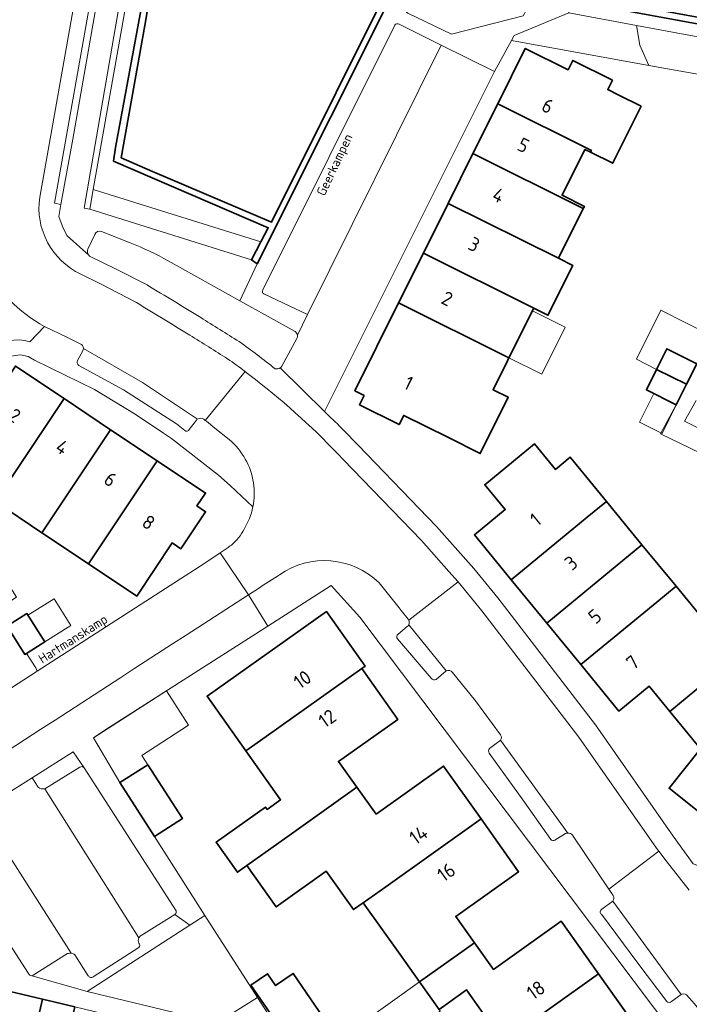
# Model space of a CAD drawing. Header units: metres. Extents: x 149984 to 156489, y 469398 to 478068.
# Tile 651 of 656: x 154388 to 154453, y 471687 to 471782. Entities that reach past the tile are written whole.
import ezdxf
from ezdxf.enums import TextEntityAlignment as Align

# ---------------------------------------------------------------- set-up
doc = ezdxf.new("R2010")
doc.units = ezdxf.units.M
doc.header["$LTSCALE"] = 0.75
for name, color, linetype, lineweight in [('B-WE-GK-KADEMUUR-GV', 252, 'Continuous', 35), ('B-WE-GR-BEPLANTING_CULTUUR_HEESTERS-GV', 252, 'Continuous', 18), ('B-WE-GR-STRUIK-GV', 252, 'Continuous', 13), ('B-WE-IE-TERREINAFSCHEIDING_KUNSTMATIG_MUUR-GV', 252, 'Continuous', 18), ('B-WE-OG-BEBOUWING-GV', 6, 'Continuous', 35), ('B-WE-OG-BEBOUWING-T18', 1, 'Continuous', 18), ('B-WE-OG-BEBOUWING_LUIFEL-GV', 6, 'Continuous', 18), ('B-WE-OG-BEBOUWING_OVERBOUWING-GV', 6, 'Continuous', 18), ('B-WE-OG-TERREIN_BEGROEID-GV', 252, 'Continuous', 18), ('B-WE-OG-TERREIN_ERF-GV', 252, 'Continuous', 18), ('B-WE-OG-TOPOGRAFIE-T18', 7, 'Continuous', 18), ('B-WE-OG-WATER-GV', 252, 'Continuous', 18), ('B-WE-VH-GESLOTENVERHARDING_KUNSTSTOF-GV', 252, 'Continuous', 18), ('B-WE-VH-OPENVERHARDING_BETONELEMENT-GV', 252, 'Continuous', 18), ('B-WE-VH-OPENVERHARDING_BETONSTRAATSTEEN-GV', 252, 'Continuous', 18), ('B-WE-VH-OPENVERHARDING_STRAATBAKSTEEN-GV', 252, 'Continuous', 18), ('B-WE-VH-OPENVERHARDING_TEGEL-GV', 252, 'Continuous', 18)]:
    doc.layers.add(name, color=color, linetype=linetype, lineweight=lineweight)
doc.styles.add('NLCS-ISO-M500-T18', font='NLCS-ISO.ttf', dxfattribs={"height": 0.9})
doc.styles.add('NLCS-ISO-M750-T18', font='NLCS-ISO.ttf', dxfattribs={"height": 1.35})

msp = doc.modelspace()

# ---------------------------------------------------------------- linework, layer by layer
at = {"layer": 'B-WE-GK-KADEMUUR-GV', "flags": 128}
msp.add_lwpolyline([(154411.391, 471758.083), (154425.569, 471786.396), (154441.685, 471783.445), (154465.791, 471779.032), (154465.943, 471779.631), (154425.237, 471787.11), (154412.747, 471762.09), (154401.3, 471766.977), (154398.269, 471768.313), (154400.555, 471781.066), (154401.821, 471788.665), (154396.95, 471789.522), (154396.946, 471789.384), (154396.855, 471788.825), (154401.066, 471788.181), (154400.652, 471785.124), (154397.708, 471769.294), (154397.536, 471767.972), (154412.455, 471761.566), (154411.736, 471760.201), (154410.818, 471758.459)], close=True, dxfattribs=at)
at = {"layer": 'B-WE-GR-BEPLANTING_CULTUUR_HEESTERS-GV', "flags": 128}
for points in [[(154426.933, 471784.657), (154426.806, 471784.612), (154426.7, 471784.529), (154425.723, 471782.796), (154425.694, 471782.639), (154425.721, 471782.481), (154425.798, 471782.341), (154425.919, 471782.235), (154430.12, 471780.213), (154437.041, 471781.999), (154437.163, 471782.194), (154437.351, 471782.586), (154437.257, 471782.674), (154432.367, 471783.583), (154429.892, 471784.081), (154427, 471784.663)], [(154441.432, 471782.269), (154436.174, 471780.084), (154435.906, 471779.593), (154449.154, 471777.21), (154448.28, 471779.157), (154447.974, 471781.059)]]:
    msp.add_lwpolyline(points, close=True, dxfattribs=at)
at = {"layer": 'B-WE-GR-BEPLANTING_CULTUUR_HEESTERS-GV'}
for points in [[(154396.362, 471761.208, 0.381968), (154395.714, 471760.912)], [(154395.047, 471759.481, 0.092973), (154395.009, 471759.265)], [(154402.811, 471758.357, 0.034632), (154399.145, 471760.092)], [(154395.009, 471759.265, 0.160904), (154395.134, 471758.911)], [(154395.134, 471758.911, 0.087661), (154395.284, 471758.776)], [(154400.781, 471756.044, -0.002245), (154405.935, 471752.895)], [(154405.935, 471752.895, -0.00216), (154409.64, 471750.583)], [(154415.259, 471751.207, 0.187922), (154415.05, 471751.552)], [(154415.221, 471750.88, 0.14729), (154415.259, 471751.207)], [(154409.64, 471750.583, -0.013977), (154413.116, 471747.968)], [(154413.116, 471747.968, 0.23553), (154413.608, 471748.064)], [(154413.608, 471748.064, 0.090067), (154413.745, 471748.215)]]:
    msp.add_lwpolyline(points, format="xyb", dxfattribs=at)
at = {"layer": 'B-WE-GR-BEPLANTING_CULTUUR_HEESTERS-GV', "flags": 128}
for points in [[(154399.145, 471760.092), (154396.362, 471761.208)], [(154395.714, 471760.912), (154395.047, 471759.481)], [(154395.284, 471758.776), (154397.789, 471757.563), (154400.781, 471756.044)], [(154415.05, 471751.552), (154409.702, 471754.526), (154402.811, 471758.357)], [(154413.745, 471748.215), (154415.221, 471750.88)]]:
    msp.add_lwpolyline(points, dxfattribs=at)
at = {"layer": 'B-WE-GR-STRUIK-GV', "flags": 128}
for points in [[(154394.678, 471709.51), (154393.646, 471711.039), (154389.684, 471708.55)], [(154390.889, 471707.493), (154394.286, 471709.575)], [(154389.684, 471708.55), (154390.252, 471707.645)], [(154389.534, 471689.486), (154394.971, 471687.952), (154404.882, 471694.335), (154403.454, 471695.388), (154400.182, 471693.347)], [(154399.959, 471692.191), (154395.551, 471689.353)], [(154393.091, 471691.6), (154389.776, 471689.512)], [(154395.093, 471689.474), (154393.794, 471691.495)]]:
    msp.add_lwpolyline(points, dxfattribs=at)
at = {"layer": 'B-WE-GR-STRUIK-GV'}
for points in [[(154394.286, 471709.575, -0.400497), (154394.678, 471709.51)], [(154390.252, 471707.645, 0.226286), (154390.889, 471707.493)], [(154399.982, 471693.136, 0.250013), (154399.977, 471692.596)], [(154400.182, 471693.347, 0.124064), (154399.982, 471693.136)], [(154400.057, 471692.398, -0.212876), (154399.959, 471692.191)], [(154399.977, 471692.596, -0.210424), (154400.057, 471692.398)], [(154393.456, 471691.638, 0.126087), (154393.091, 471691.6)], [(154393.794, 471691.495, 0.127015), (154393.456, 471691.638)], [(154389.776, 471689.512, -0.189672), (154389.534, 471689.486)], [(154395.551, 471689.353, -0.443431), (154395.093, 471689.474)]]:
    msp.add_lwpolyline(points, format="xyb", dxfattribs=at)
at = {"layer": 'B-WE-IE-TERREINAFSCHEIDING_KUNSTMATIG_MUUR-GV', "flags": 128}
for points in [[(154396.389, 471791.844), (154396.363, 471789.507), (154391.842, 471763.929), (154392.455, 471763.815), (154393.588, 471770.11), (154396.644, 471787.535), (154396.855, 471788.825), (154396.946, 471789.384), (154396.95, 471789.522), (154397.018, 471791.788), (154396.79, 471791.853), (154396.776, 471791.775)], [(154395.565, 471765.244), (154399.389, 471786.844), (154398.744, 471786.913), (154394.7, 471763.452), (154395.229, 471763.344)]]:
    msp.add_lwpolyline(points, close=True, dxfattribs=at)
at = {"layer": 'B-WE-OG-BEBOUWING-GV', "flags": 128}
for points in [[(154441.368, 471776.789), (154437.242, 471778.846), (154434.584, 471773.508), (154443.615, 471769.012), (154443.53, 471768.841), (154445.675, 471767.772), (154445.76, 471767.944), (154448.418, 471773.276), (154446.273, 471774.345), (154445.199, 471774.88), (154445.645, 471775.775), (154441.814, 471777.684)], [(154432.196, 471768.71), (154442.839, 471763.411), (154442.941, 471763.616), (154440.798, 471764.685), (154442.995, 471769.108), (154443.53, 471768.841), (154443.615, 471769.012), (154434.584, 471773.508)], [(154442.839, 471763.411), (154432.196, 471768.71), (154429.807, 471763.912), (154440.447, 471758.614)], [(154440.447, 471758.614), (154429.807, 471763.912), (154427.417, 471759.112), (154438.064, 471753.811), (154439.423, 471753.134), (154441.816, 471757.932)], [(154427.417, 471759.112), (154425.028, 471754.314), (154435.669, 471749.015), (154438.064, 471753.811)], [(154420.806, 471745.835), (154421.692, 471745.392), (154421.245, 471744.498), (154425.074, 471742.585), (154425.521, 471743.48), (154429.824, 471741.331), (154432.895, 471739.802), (154435.594, 471745.222), (154434.141, 471745.946), (154435.526, 471748.728), (154435.669, 471749.015), (154425.028, 471754.314)], [(154449.91, 471747.913), (154452.801, 471746.472), (154453.79, 471748.456), (154450.9, 471749.897)], [(154381.432, 471738.293), (154386.117, 471735.168), (154392.752, 471745.094), (154388.057, 471748.226), (154385.682, 471744.665), (154383.577, 471746.069), (154378.343, 471742.325), (154380.17, 471739.73), (154381.709, 471738.709)], [(154452.801, 471746.472), (154449.91, 471747.913), (154448.921, 471745.928), (154451.811, 471744.487)], [(154386.117, 471735.168), (154390.609, 471732.172), (154397.245, 471742.098), (154392.752, 471745.094)], [(154390.609, 471732.172), (154395.103, 471729.175), (154401.737, 471739.102), (154397.245, 471742.098)], [(154435.883, 471727.631), (154443.22, 471733.66), (154445.07, 471735.18), (154441.562, 471739.45), (154440.153, 471738.271), (154438.128, 471740.733), (154433.338, 471736.797), (154435.306, 471734.402), (154432.332, 471731.957)], [(154395.103, 471729.175), (154399.776, 471726.058), (154403.194, 471731.182), (154404.026, 471730.628), (154406.401, 471734.188), (154405.569, 471734.743), (154406.401, 471735.991), (154401.737, 471739.102)], [(154435.883, 471727.631), (154439.308, 471723.458), (154446.649, 471729.488), (154448.498, 471731.007), (154445.07, 471735.18), (154443.22, 471733.66)], [(154439.308, 471723.458), (154442.596, 471719.453), (154449.941, 471725.482), (154451.783, 471727.007), (154448.498, 471731.007), (154446.649, 471729.488)], [(154456.925, 471719.676), (154457.96, 471720.529), (154455.941, 471722.979), (154455.438, 471722.57), (154451.783, 471727.007), (154449.941, 471725.482), (154442.596, 471719.453), (154446.267, 471714.98), (154449.179, 471717.374), (154451.173, 471714.948)], [(154387.26, 471723.17), (154388.983, 471720.438), (154389.128, 471720.53), (154390.886, 471721.638), (154389.163, 471724.37), (154387.381, 471723.246)], [(154412.247, 471712.535), (154421.463, 471719.074), (154421.789, 471719.306), (154418.056, 471724.566), (154406.557, 471716.406), (154410.29, 471711.146)], [(154451.173, 471714.948), (154454.132, 471711.348), (154451.104, 471707.534), (154455.913, 471703.716), (154456.877, 471704.93), (154457.66, 471704.309), (154460.321, 471707.661), (154459.538, 471708.282), (154463.672, 471713.491), (154458.871, 471717.302), (154456.925, 471719.676)], [(154421, 471707.634), (154419.225, 471710.13), (154424.935, 471714.181), (154421.463, 471719.074), (154412.247, 471712.535), (154410.29, 471711.146), (154413.637, 471706.43), (154412.332, 471705.502), (154412.175, 471705.723), (154407.418, 471702.341), (154409.479, 471699.442), (154410.385, 471700.086), (154414.236, 471702.824)], [(154398.139, 471708.085), (154401.479, 471702.884), (154404.166, 471704.61), (154400.826, 471709.811)], [(154422.849, 471705.034), (154421, 471707.634), (154414.236, 471702.824), (154410.385, 471700.086), (154413.215, 471696.105), (154418.047, 471699.54), (154420.685, 471695.84), (154421.619, 471696.504), (154423.777, 471698.038), (154432.985, 471704.585), (154429.369, 471709.67)], [(154432.985, 471704.585), (154423.777, 471698.038), (154421.619, 471696.504), (154425.169, 471691.509), (154427.047, 471688.868), (154432.352, 471692.637), (154430.538, 471695.188), (154436.601, 471699.5)], [(154427.047, 471688.868), (154428.926, 471686.226), (154431.559, 471688.099), (154435.11, 471683.105), (154444.308, 471689.646), (154440.693, 471694.729), (154434.166, 471690.087), (154432.352, 471692.637)], [(154410.778, 471688.574), (154414.915, 471682.551), (154418.202, 471684.809), (154414.852, 471689.686), (154413.157, 471688.522), (154412.37, 471689.668)], [(154438.811, 471673.954), (154443.712, 471677.439), (154441.765, 471680.177), (154447.926, 471684.558), (154444.308, 471689.646), (154435.11, 471683.105), (154438.661, 471678.111), (154436.419, 471676.517), (154438.433, 471673.685)], [(154387.57, 471687.944), (154387.048, 471685.742), (154390.153, 471685.006), (154390.675, 471687.208)], [(154390.675, 471687.208), (154390.153, 471685.006), (154393.258, 471684.269), (154393.78, 471686.471)]]:
    msp.add_lwpolyline(points, close=True, dxfattribs=at)
at = {"layer": 'B-WE-OG-BEBOUWING_LUIFEL-GV', "flags": 128}
for points in [[(154450.9, 471749.897), (154453.79, 471748.456), (154455.152, 471751.19), (154450.309, 471753.604), (154447.958, 471748.886), (154449.91, 471747.913)], [(154435.669, 471749.015), (154438.833, 471747.435), (154441.104, 471751.982), (154437.94, 471753.562)], [(154451.811, 471744.487), (154449.629, 471745.575), (154448.253, 471742.816), (154450.435, 471741.728)], [(154390.886, 471721.638), (154393.414, 471723.232), (154391.791, 471725.806), (154389.263, 471724.212)], [(154427.047, 471688.868), (154421.59, 471684.987), (154423.585, 471682.182), (154429.042, 471686.063)]]:
    msp.add_lwpolyline(points, close=True, dxfattribs=at)
at = {"layer": 'B-WE-OG-BEBOUWING_OVERBOUWING-GV', "flags": 128}
msp.add_lwpolyline([(154395.591, 471712.407), (154398.139, 471708.085), (154400.826, 471709.811), (154400.248, 471710.709), (154404.763, 471713.615), (154402.627, 471716.935)], close=True, dxfattribs=at)
at = {"layer": 'B-WE-OG-TERREIN_BEGROEID-GV', "flags": 128}
msp.add_lwpolyline([(154491.373, 471769.616), (154491.237, 471769.895), (154490.349, 471772.287), (154488.576, 471773.55), (154488.513, 471773.562), (154447.974, 471781.059), (154448.28, 471779.157), (154449.154, 471777.21), (154458.231, 471775.577), (154461.276, 471775.03)], close=True, dxfattribs=at)
at = {"layer": 'B-WE-OG-TERREIN_ERF-GV', "flags": 128}
for points in [[(154458.231, 471775.577), (154449.154, 471777.21), (154435.906, 471779.593), (154434.284, 471776.624), (154417.882, 471743.835)], [(154456.021, 471738.937), (154450.274, 471741.685), (154451.811, 471744.487), (154448.921, 471745.928), (154449.91, 471747.913), (154450.9, 471749.897), (154453.79, 471748.456)], [(154410.974, 471734.662), (154408.769, 471736.717), (154407.643, 471737.717), (154403.106, 471741.262), (154402.345, 471741.763), (154399.607, 471743.588), (154395.685, 471745.957), (154389.898, 471748.792), (154389.296, 471749.142), (154388.558, 471749.297), (154388.034, 471749.258)], [(154388.057, 471748.226), (154392.752, 471745.094), (154397.245, 471742.098), (154401.737, 471739.102), (154406.401, 471735.991), (154405.569, 471734.743), (154406.401, 471734.188), (154404.026, 471730.628), (154403.194, 471731.182), (154399.776, 471726.058), (154395.103, 471729.175)], [(154453.717, 471744.896), (154452.609, 471742.909), (154461.138, 471738.664)], [(154395.103, 471729.175), (154390.609, 471732.172), (154386.117, 471735.168), (154381.432, 471738.293), (154381.709, 471738.709), (154380.17, 471739.73), (154378.343, 471742.325), (154377.367, 471741.663), (154374.303, 471742.244), (154374.269, 471742.104), (154374.027, 471740.839), (154372.958, 471735.239)], [(154421.111, 471740.607), (154428.682, 471732.754), (154432.281, 471728.725), (154434.609, 471725.885), (154444.021, 471713.644), (154451.511, 471702.933), (154453.433, 471700.245), (154454.438, 471699.915), (154455.292, 471699.805), (154456.614, 471699.942), (154457.825, 471700.273), (154458.707, 471700.686), (154460.015, 471701.893)], [(154455.913, 471703.716), (154451.104, 471707.534), (154454.132, 471711.348), (154451.173, 471714.948), (154449.179, 471717.374), (154446.267, 471714.98), (154442.596, 471719.453), (154439.308, 471723.458), (154435.883, 471727.631), (154432.332, 471731.957), (154435.306, 471734.402), (154433.338, 471736.797), (154438.128, 471740.733), (154440.153, 471738.271), (154441.562, 471739.45), (154445.07, 471735.18), (154448.498, 471731.007), (154451.783, 471727.007), (154455.438, 471722.57)], [(154373.652, 471731.687), (154375.351, 471729.137), (154379.865, 471732.04), (154380.344, 471731.3), (154382.151, 471732.469), (154383.925, 471729.729), (154382.109, 471728.554), (154383.263, 471726.761), (154384.575, 471727.605), (154384.628, 471727.523), (154386.422, 471728.667), (154388.16, 471725.941), (154386.377, 471724.804), (154387.381, 471723.246), (154389.163, 471724.37), (154390.886, 471721.638), (154389.128, 471720.53), (154390.018, 471719.147), (154390.161, 471718.821), (154406.32, 471729.24), (154407.808, 471730.229), (154408.488, 471730.681)], [(154451.768, 471683.585), (154421.271, 471724.042), (154418.516, 471727.065), (154412.413, 471723.174), (154396.786, 471713.211), (154395.591, 471712.407), (154398.139, 471708.085), (154400.826, 471709.811), (154404.166, 471704.61), (154401.479, 471702.884), (154406.326, 471695.265), (154411.399, 471687.381), (154416.298, 471679.811)], [(154435.11, 471683.105), (154431.559, 471688.099), (154428.926, 471686.226), (154427.047, 471688.868), (154425.169, 471691.509), (154421.619, 471696.504), (154420.685, 471695.84), (154418.047, 471699.54), (154413.215, 471696.105), (154410.385, 471700.086), (154409.479, 471699.442), (154407.418, 471702.341), (154412.175, 471705.723), (154412.332, 471705.502), (154413.637, 471706.43), (154410.29, 471711.146), (154406.557, 471716.406), (154418.056, 471724.566), (154421.789, 471719.306), (154421.463, 471719.074), (154424.935, 471714.181), (154419.225, 471710.13), (154421, 471707.634), (154422.849, 471705.034), (154429.369, 471709.67), (154432.985, 471704.585), (154436.601, 471699.5), (154430.538, 471695.188), (154432.352, 471692.637), (154434.166, 471690.087), (154440.693, 471694.729), (154444.308, 471689.646), (154447.926, 471684.558)]]:
    msp.add_lwpolyline(points, dxfattribs=at)
for points in [[(154437.242, 471778.846), (154441.368, 471776.789), (154441.814, 471777.684), (154445.645, 471775.775), (154445.199, 471774.88), (154446.273, 471774.345), (154448.418, 471773.276), (154445.76, 471767.944), (154445.675, 471767.772), (154443.53, 471768.841), (154442.995, 471769.108), (154440.798, 471764.685), (154442.941, 471763.616), (154442.839, 471763.411), (154440.447, 471758.614), (154441.816, 471757.932), (154439.423, 471753.134), (154438.064, 471753.811), (154435.669, 471749.015), (154435.526, 471748.728), (154434.141, 471745.946), (154435.594, 471745.222), (154432.895, 471739.802), (154429.824, 471741.331), (154425.521, 471743.48), (154425.074, 471742.585), (154421.245, 471744.498), (154421.692, 471745.392), (154420.806, 471745.835), (154425.028, 471754.314), (154427.417, 471759.112), (154429.807, 471763.912), (154432.196, 471768.71), (154434.584, 471773.508)], [(154410.778, 471688.574), (154412.37, 471689.668), (154413.157, 471688.522), (154414.852, 471689.686), (154418.202, 471684.809), (154414.915, 471682.551)]]:
    msp.add_lwpolyline(points, close=True, dxfattribs=at)
at = {"layer": 'B-WE-OG-TERREIN_ERF-GV'}
for points in [[(154417.882, 471743.835, -0.014713), (154421.111, 471740.607)], [(154410.112, 471732.515, 0.089413), (154410.974, 471734.662)], [(154408.889, 471730.978, 0.105032), (154410.112, 471732.515)], [(154408.488, 471730.681, 0.026063), (154408.889, 471730.978)]]:
    msp.add_lwpolyline(points, format="xyb", dxfattribs=at)
at = {"layer": 'B-WE-OG-WATER-GV', "flags": 128}
msp.add_lwpolyline([(154388.473, 471793.263), (154390.205, 471792.953), (154394.674, 471792.152), (154396.389, 471791.844), (154396.776, 471791.775), (154396.79, 471791.853), (154397.018, 471791.788), (154396.95, 471789.522), (154401.821, 471788.665), (154400.555, 471781.066), (154398.269, 471768.313), (154401.3, 471766.977), (154412.747, 471762.09), (154425.237, 471787.11), (154465.943, 471779.631), (154492.742, 471774.707), (154492.871, 471774.681), (154503.985, 471772.405), (154576.231, 471757.609), (154597.572, 471753.281), (154619.128, 471748.881)], dxfattribs=at)
at = {"layer": 'B-WE-VH-GESLOTENVERHARDING_KUNSTSTOF-GV', "flags": 128}
msp.add_lwpolyline([(154411.399, 471687.381), (154406.326, 471695.265), (154404.882, 471694.335), (154394.971, 471687.952), (154407.534, 471684.938)], close=True, dxfattribs=at)
at = {"layer": 'B-WE-VH-OPENVERHARDING_BETONELEMENT-GV', "flags": 128}
msp.add_lwpolyline([(154395.229, 471763.344), (154410.818, 471758.459), (154411.736, 471760.201), (154395.565, 471765.244)], close=True, dxfattribs=at)
at = {"layer": 'B-WE-VH-OPENVERHARDING_BETONSTRAATSTEEN-GV', "flags": 128}
for points in [[(154394.286, 471709.575), (154390.889, 471707.493), (154399.982, 471693.136)], [(154403.553, 471695.73), (154394.678, 471709.51)], [(154390.252, 471707.645), (154389.684, 471708.55), (154384.764, 471705.458), (154385.389, 471704.496)], [(154399.982, 471693.136), (154390.889, 471707.493)], [(154385.21, 471703.855), (154381.628, 471701.586), (154389.321, 471689.675)], [(154385.423, 471704.141), (154393.456, 471691.638)], [(154393.456, 471691.638), (154385.423, 471704.141)], [(154400.182, 471693.347), (154403.454, 471695.388)], [(154395.551, 471689.353), (154399.959, 471692.191)], [(154389.776, 471689.512), (154393.091, 471691.6)], [(154393.794, 471691.495), (154395.093, 471689.474)]]:
    msp.add_lwpolyline(points, dxfattribs=at)
at = {"layer": 'B-WE-VH-OPENVERHARDING_BETONSTRAATSTEEN-GV'}
for points in [[(154394.678, 471709.51, 0.400497), (154394.286, 471709.575)], [(154390.889, 471707.493, -0.226286), (154390.252, 471707.645)], [(154403.454, 471695.388, 0.377708), (154403.553, 471695.73)], [(154399.977, 471692.596, -0.250013), (154399.982, 471693.136)], [(154399.982, 471693.136, -0.124064), (154400.182, 471693.347)], [(154399.959, 471692.191, 0.212876), (154400.057, 471692.398)], [(154400.057, 471692.398, 0.210424), (154399.977, 471692.596)], [(154393.091, 471691.6, -0.126087), (154393.456, 471691.638)], [(154393.456, 471691.638, -0.127015), (154393.794, 471691.495)], [(154389.321, 471689.675, 0.228931), (154389.534, 471689.486)], [(154389.534, 471689.486, 0.189672), (154389.776, 471689.512)], [(154395.093, 471689.474, 0.443431), (154395.551, 471689.353)]]:
    msp.add_lwpolyline(points, format="xyb", dxfattribs=at)
at = {"layer": 'B-WE-VH-OPENVERHARDING_STRAATBAKSTEEN-GV', "flags": 128}
for points in [[(154410.818, 471758.459), (154395.229, 471763.344), (154394.7, 471763.452), (154398.744, 471786.913), (154399.389, 471786.844), (154395.565, 471765.244), (154411.736, 471760.201), (154412.455, 471761.566), (154397.536, 471767.972), (154397.708, 471769.294), (154400.652, 471785.124), (154401.066, 471788.181), (154396.855, 471788.825), (154396.644, 471787.535), (154393.588, 471770.11), (154392.455, 471763.815), (154392.255, 471762.635), (154392.68, 471761.524), (154393.058, 471760.786), (154395.134, 471758.911)], [(154434.284, 471776.624), (154435.906, 471779.593), (154436.174, 471780.084), (154441.432, 471782.269), (154441.685, 471783.445), (154425.569, 471786.396), (154411.391, 471758.083), (154409.702, 471754.526), (154415.05, 471751.552)], [(154390.406, 471764.509), (154393.997, 471784.64)], [(154412.088, 471755.148), (154416.224, 471753.187), (154429.141, 471779.162), (154425.079, 471781.167)], [(154425.079, 471781.167), (154429.141, 471779.162), (154434.284, 471776.624)], [(154424.647, 471781.081), (154411.919, 471755.581)], [(154411.919, 471755.581), (154424.647, 471781.081)], [(154413.608, 471748.064), (154417.882, 471743.835), (154434.284, 471776.624), (154429.141, 471779.162), (154416.224, 471753.187), (154415.259, 471751.207)], [(154396.362, 471761.208), (154399.145, 471760.092)], [(154395.047, 471759.481), (154395.714, 471760.912)], [(154402.811, 471758.357), (154409.702, 471754.526), (154411.391, 471758.083), (154410.818, 471758.459)], [(154399.753, 471754.343), (154396.192, 471756.182), (154394.366, 471757.088)], [(154415.259, 471751.207), (154416.224, 471753.187), (154412.088, 471755.148)], [(154390.881, 471752.035), (154393.015, 471751.003), (154394.319, 471750.373)], [(154415.221, 471750.88), (154413.745, 471748.215)], [(154394.623, 471749.935), (154400.33, 471746.647), (154405.637, 471743.116)], [(154405.637, 471743.116), (154400.33, 471746.647), (154394.623, 471749.935)], [(154394.566, 471749.709), (154394.044, 471748.764)], [(154394.185, 471748.295), (154398.481, 471745.94), (154403.607, 471742.653), (154404.389, 471742.025)], [(154406.232, 471743.105), (154406.368, 471742.996), (154410.208, 471747.708)], [(154410.208, 471747.708), (154406.368, 471742.996), (154406.485, 471742.903), (154407.305, 471742.249), (154408.691, 471741.143)], [(154404.816, 471742.126), (154405.521, 471743.007)], [(154425.995, 471723.739), (154430.761, 471727.445), (154429.881, 471728.429), (154427.224, 471731.403), (154419.673, 471739.235)], [(154372.664, 471701.743), (154374.898, 471703.166), (154376.322, 471704.072), (154380.822, 471706.937), (154390.529, 471713.232), (154391.882, 471714.109), (154398.228, 471718.224), (154399.584, 471719.1), (154403.213, 471721.446), (154404.52, 471722.291), (154410.529, 471726.176), (154407.808, 471730.229), (154406.32, 471729.24), (154390.161, 471718.821), (154390.05, 471718.749), (154388.326, 471717.637), (154384.426, 471715.123), (154379.278, 471711.804), (154378.314, 471711.183), (154374.803, 471708.933), (154373.333, 471707.991), (154372.027, 471707.154), (154369.228, 471705.36)], [(154408.488, 471730.681), (154407.808, 471730.229), (154410.529, 471726.176)], [(154410.529, 471726.176), (154411.5, 471726.803), (154411.969, 471727.106), (154413.334, 471727.989), (154413.523, 471728.111)], [(154423.153, 471727.334), (154425.067, 471724.917), (154425.254, 471724.683), (154425.936, 471723.827)], [(154441.791, 471703.023), (154445.291, 471697.821), (154450.129, 471701.474), (154449.912, 471701.752), (154442.418, 471712.468), (154433.053, 471724.649), (154430.761, 471727.445), (154425.995, 471723.739)], [(154428.635, 471718.035), (154429.596, 471718.856), (154426.002, 471723.301)], [(154426.002, 471723.301), (154429.596, 471718.856)], [(154425.845, 471723.114), (154424.99, 471722.388)], [(154424.903, 471721.952), (154428.15, 471718.134)], [(154430.206, 471718.707), (154432.447, 471715.96), (154434.845, 471712.676)], [(154434.688, 471712.059), (154433.805, 471711.385)], [(154434.851, 471712.186), (154441.343, 471703.223)], [(154441.343, 471703.223), (154434.851, 471712.186)], [(154433.754, 471710.917), (154437.01, 471706.435), (154439.708, 471702.61)], [(154440.092, 471702.544), (154441.107, 471703.179)], [(154453.064, 471697.71), (154450.845, 471700.556), (154450.129, 471701.474), (154445.291, 471697.821), (154445.712, 471697.195)], [(154451.339, 471686.986), (154452.262, 471687.647), (154445.681, 471696.654), (154444.626, 471695.87)], [(154445.681, 471696.654), (154452.262, 471687.647)], [(154444.578, 471695.389), (154448.086, 471690.672), (154450.894, 471687.003)], [(154452.784, 471687.636), (154453.551, 471686.757), (154455.36, 471684.505), (154456.47, 471683.123), (154457.539, 471681.793), (154461.753, 471676.545), (154463.28, 471674.636), (154463.439, 471674.435), (154464.149, 471673.538), (154468.837, 471677.271), (154468.126, 471678.147), (154467.672, 471678.706), (154462.181, 471685.857), (154461.98, 471686.186), (154461.81, 471686.644), (154461.698, 471687.111)]]:
    msp.add_lwpolyline(points, dxfattribs=at)
msp.add_lwpolyline([(154429.892, 471784.081), (154432.367, 471783.583), (154437.257, 471782.674), (154437.351, 471782.586), (154437.163, 471782.194), (154437.041, 471781.999), (154430.12, 471780.213), (154425.919, 471782.235), (154425.798, 471782.341), (154425.721, 471782.481), (154425.694, 471782.639), (154425.723, 471782.796), (154426.7, 471784.529), (154426.806, 471784.612), (154426.933, 471784.657), (154427, 471784.663)], close=True, dxfattribs=at)
at = {"layer": 'B-WE-VH-OPENVERHARDING_STRAATBAKSTEEN-GV'}
for points in [[(154425.079, 471781.167, 0.458593), (154424.647, 471781.081)], [(154424.647, 471781.081, -0.458593), (154425.079, 471781.167)], [(154394.366, 471757.088, -0.328529), (154390.406, 471764.509)], [(154395.714, 471760.912, -0.381968), (154396.362, 471761.208)], [(154395.009, 471759.265, -0.092973), (154395.047, 471759.481)], [(154399.145, 471760.092, -0.034632), (154402.811, 471758.357)], [(154395.134, 471758.911, -0.160904), (154395.009, 471759.265)], [(154384.989, 471757.991, 0.145341), (154390.881, 471752.035)], [(154411.919, 471755.581, 0.427874), (154412.088, 471755.148)], [(154412.088, 471755.148, -0.427874), (154411.919, 471755.581)], [(154404.891, 471751.204, 0.002535), (154399.753, 471754.343)], [(154408.534, 471748.931, 0.002395), (154404.891, 471751.204)], [(154415.05, 471751.552, -0.187922), (154415.259, 471751.207)], [(154415.259, 471751.207, -0.14729), (154415.221, 471750.88)], [(154394.319, 471750.373, -0.310082), (154394.623, 471749.935)], [(154394.623, 471749.935, -0.120721), (154394.566, 471749.709)], [(154410.208, 471747.708, 0.006561), (154408.534, 471748.931)], [(154394.044, 471748.764, 0.351457), (154394.185, 471748.295)], [(154413.745, 471748.215, -0.090067), (154413.608, 471748.064)], [(154411.212, 471746.938, 0.004432), (154410.208, 471747.708)], [(154419.673, 471739.235, 0.03836), (154411.212, 471746.938)], [(154405.637, 471743.116, -0.317632), (154406.232, 471743.105)], [(154405.521, 471743.007, -0.075621), (154405.637, 471743.116)], [(154404.389, 471742.025, 0.550045), (154404.816, 471742.126)], [(154408.691, 471741.143, -0.180406), (154411.03, 471736.969)], [(154411.03, 471736.969, -0.089293), (154410.974, 471734.662)], [(154410.974, 471734.662, -0.089413), (154410.112, 471732.515)], [(154410.112, 471732.515, -0.105032), (154408.889, 471730.978)], [(154408.889, 471730.978, -0.026063), (154408.488, 471730.681)], [(154413.523, 471728.111, -0.359817), (154423.153, 471727.334)], [(154426.002, 471723.301, -0.128456), (154425.845, 471723.114)], [(154425.936, 471723.827, -0.049716), (154425.995, 471723.739)], [(154425.995, 471723.739, -0.235173), (154426.002, 471723.301)], [(154424.897, 471722.305, 0.334328), (154424.903, 471721.952)], [(154424.99, 471722.388, 0.101947), (154424.897, 471722.305)], [(154429.596, 471718.856, -0.315963), (154430.206, 471718.707)], [(154428.15, 471718.134, 0.339932), (154428.635, 471718.035)], [(154434.851, 471712.186, -0.130733), (154434.688, 471712.059)], [(154434.845, 471712.676, -0.342856), (154434.851, 471712.186)], [(154433.805, 471711.385, 0.318322), (154433.754, 471710.917)], [(154439.708, 471702.61, 0.421943), (154440.092, 471702.544)], [(154441.107, 471703.179, -0.101333), (154441.343, 471703.223)], [(154441.343, 471703.223, -0.204468), (154441.791, 471703.023)], [(154445.712, 471697.195, -0.342002), (154445.681, 471696.654)], [(154444.626, 471695.87, 0.519761), (154444.578, 471695.389)], [(154452.262, 471687.647, -0.316035), (154452.784, 471687.636)], [(154450.894, 471687.003, 0.415725), (154451.339, 471686.986)]]:
    msp.add_lwpolyline(points, format="xyb", dxfattribs=at)
at = {"layer": 'B-WE-VH-OPENVERHARDING_TEGEL-GV', "flags": 128}
for points in [[(154395.134, 471758.911), (154393.058, 471760.786), (154392.68, 471761.524), (154392.255, 471762.635), (154392.455, 471763.815), (154391.842, 471763.929), (154396.363, 471789.507), (154396.389, 471791.844), (154394.674, 471792.152), (154394.503, 471791.605)], [(154393.997, 471784.64), (154390.406, 471764.509)], [(154400.781, 471756.044), (154397.789, 471757.563), (154395.284, 471758.776)], [(154394.366, 471757.088), (154396.192, 471756.182), (154399.753, 471754.343)], [(154389.461, 471750.569), (154390.881, 471752.035)], [(154394.319, 471750.373), (154393.015, 471751.003), (154390.881, 471752.035), (154389.461, 471750.569)], [(154384.229, 471748.715), (154385.273, 471747.584), (154385.956, 471748.19), (154386.558, 471748.734), (154386.849, 471748.928), (154387.393, 471749.123), (154388.034, 471749.258), (154388.558, 471749.297), (154389.296, 471749.142), (154389.898, 471748.792), (154395.685, 471745.957), (154399.607, 471743.588), (154402.345, 471741.763), (154403.106, 471741.262), (154407.643, 471737.717), (154408.769, 471736.717), (154410.974, 471734.662)], [(154394.044, 471748.764), (154394.566, 471749.709)], [(154404.389, 471742.025), (154403.607, 471742.653), (154398.481, 471745.94), (154394.185, 471748.295)], [(154417.882, 471743.835), (154413.608, 471748.064)], [(154453.79, 471748.456), (154452.801, 471746.472), (154451.811, 471744.487), (154450.274, 471741.685), (154456.021, 471738.937)], [(154461.138, 471738.664), (154452.609, 471742.909), (154453.717, 471744.896)], [(154405.521, 471743.007), (154404.816, 471742.126)], [(154408.691, 471741.143), (154407.305, 471742.249), (154406.485, 471742.903), (154406.368, 471742.996), (154406.232, 471743.105)], [(154461.229, 471700.055), (154461.296, 471700.185), (154461.767, 471701.096), (154460.015, 471701.893), (154458.707, 471700.686), (154457.825, 471700.273), (154456.614, 471699.942), (154455.292, 471699.805), (154454.438, 471699.915), (154453.433, 471700.245), (154451.511, 471702.933), (154444.021, 471713.644), (154434.609, 471725.885), (154432.281, 471728.725), (154428.682, 471732.754), (154421.111, 471740.607)], [(154419.673, 471739.235), (154427.224, 471731.403), (154429.881, 471728.429), (154430.761, 471727.445), (154433.053, 471724.649), (154442.418, 471712.468), (154449.912, 471701.752), (154450.129, 471701.474)], [(154388.326, 471717.637), (154390.05, 471718.749), (154390.161, 471718.821), (154390.018, 471719.147), (154389.128, 471720.53), (154388.983, 471720.438), (154387.26, 471723.17), (154387.381, 471723.246), (154386.377, 471724.804), (154386.263, 471724.731), (154384.525, 471727.457), (154384.628, 471727.523), (154384.575, 471727.605), (154383.263, 471726.761), (154382.109, 471728.554), (154382.037, 471728.507), (154380.263, 471731.247), (154380.344, 471731.3), (154379.865, 471732.04), (154375.351, 471729.137), (154375.642, 471728.7)], [(154413.523, 471728.111), (154413.334, 471727.989), (154411.969, 471727.106), (154411.5, 471726.803)], [(154411.5, 471726.803), (154410.529, 471726.176), (154412.413, 471723.174), (154418.516, 471727.065), (154421.271, 471724.042), (154451.768, 471683.585), (154451.939, 471683.367), (154454.892, 471679.604), (154457.539, 471681.793), (154456.47, 471683.123), (154455.36, 471684.505), (154453.551, 471686.757), (154452.784, 471687.636)], [(154425.936, 471723.827), (154425.254, 471724.683), (154425.067, 471724.917), (154423.153, 471727.334)], [(154403.454, 471695.388), (154404.882, 471694.335), (154406.326, 471695.265), (154401.479, 471702.884), (154398.139, 471708.085), (154395.591, 471712.407), (154396.786, 471713.211), (154412.413, 471723.174), (154410.529, 471726.176), (154404.52, 471722.291), (154403.213, 471721.446), (154399.584, 471719.1), (154398.228, 471718.224), (154391.882, 471714.109), (154390.529, 471713.232), (154380.822, 471706.937), (154376.322, 471704.072), (154374.898, 471703.166), (154372.664, 471701.743)], [(154424.99, 471722.388), (154425.845, 471723.114)], [(154428.15, 471718.134), (154424.903, 471721.952)], [(154429.596, 471718.856), (154428.635, 471718.035)], [(154434.845, 471712.676), (154432.447, 471715.96), (154430.206, 471718.707)], [(154433.805, 471711.385), (154434.688, 471712.059)], [(154389.321, 471689.675), (154381.628, 471701.586), (154380.754, 471702.939), (154382.647, 471704.128), (154384.764, 471705.458), (154389.684, 471708.55), (154393.646, 471711.039), (154394.678, 471709.51), (154403.553, 471695.73)], [(154439.708, 471702.61), (154437.01, 471706.435), (154433.754, 471710.917)], [(154441.107, 471703.179), (154440.092, 471702.544)], [(154445.712, 471697.195), (154445.291, 471697.821), (154441.791, 471703.023)], [(154450.129, 471701.474), (154450.845, 471700.556), (154453.064, 471697.71)], [(154376.309, 471699.063), (154370.268, 471673.677), (154370.077, 471672.784), (154369.998, 471672.429), (154371.135, 471672.152), (154371.222, 471672.508), (154374.365, 471685.578), (154377.362, 471698.51), (154380.147, 471700.24), (154381.341, 471698.318), (154383.572, 471694.871), (154385.346, 471692.14), (154387.57, 471687.944), (154390.675, 471687.208), (154393.78, 471686.471), (154397.518, 471685.589), (154400.607, 471684.854), (154403.695, 471684.118), (154405.515, 471683.704), (154408.661, 471682.935)], [(154444.626, 471695.87), (154445.681, 471696.654)], [(154450.894, 471687.003), (154448.086, 471690.672), (154444.578, 471695.389)], [(154408.661, 471682.935), (154412.877, 471681.904), (154415.083, 471678.496), (154418.175, 471677.754), (154421.266, 471677.011), (154424.975, 471676.136), (154426.539, 471675.77), (154426.9, 471677.282), (154416.298, 471679.811), (154411.399, 471687.381), (154407.534, 471684.938), (154394.971, 471687.952), (154389.534, 471689.486)], [(154452.262, 471687.647), (154451.339, 471686.986)]]:
    msp.add_lwpolyline(points, dxfattribs=at)
msp.add_lwpolyline([(154492.602, 471773.123), (154492.871, 471774.681), (154492.742, 471774.707), (154465.943, 471779.631), (154465.791, 471779.032), (154441.685, 471783.445), (154441.432, 471782.269), (154447.974, 471781.059), (154488.513, 471773.562), (154488.576, 471773.55), (154490.349, 471772.287), (154492.031, 471772.911)], close=True, dxfattribs=at)
at = {"layer": 'B-WE-VH-OPENVERHARDING_TEGEL-GV'}
for points in [[(154390.406, 471764.509, 0.328529), (154394.366, 471757.088)], [(154395.284, 471758.776, -0.087661), (154395.134, 471758.911)], [(154390.881, 471752.035, -0.145341), (154384.989, 471757.991)], [(154405.935, 471752.895, 0.002245), (154400.781, 471756.044)], [(154399.753, 471754.343, -0.002535), (154404.891, 471751.204)], [(154409.64, 471750.583, 0.00216), (154405.935, 471752.895)], [(154385.503, 471749.804, -0.242324), (154389.461, 471750.569)], [(154389.461, 471750.569, 0.242324), (154385.503, 471749.804)], [(154404.891, 471751.204, -0.002395), (154408.534, 471748.931)], [(154394.623, 471749.935, 0.310082), (154394.319, 471750.373)], [(154394.566, 471749.709, 0.120721), (154394.623, 471749.935)], [(154413.116, 471747.968, 0.013977), (154409.64, 471750.583)], [(154408.534, 471748.931, -0.006561), (154410.208, 471747.708)], [(154394.185, 471748.295, -0.351457), (154394.044, 471748.764)], [(154413.608, 471748.064, -0.23553), (154413.116, 471747.968)], [(154410.208, 471747.708, -0.004432), (154411.212, 471746.938)], [(154411.212, 471746.938, -0.03836), (154419.673, 471739.235)], [(154406.232, 471743.105, 0.317632), (154405.637, 471743.116)], [(154421.111, 471740.607, 0.014713), (154417.882, 471743.835)], [(154405.637, 471743.116, 0.075621), (154405.521, 471743.007)], [(154404.816, 471742.126, -0.550045), (154404.389, 471742.025)], [(154411.03, 471736.969, 0.180406), (154408.691, 471741.143)], [(154410.974, 471734.662, 0.089293), (154411.03, 471736.969)], [(154423.153, 471727.334, 0.359817), (154413.523, 471728.111)], [(154425.845, 471723.114, 0.128456), (154426.002, 471723.301)], [(154425.995, 471723.739, 0.049716), (154425.936, 471723.827)], [(154426.002, 471723.301, 0.235173), (154425.995, 471723.739)], [(154424.903, 471721.952, -0.334328), (154424.897, 471722.305)], [(154424.897, 471722.305, -0.101947), (154424.99, 471722.388)], [(154430.206, 471718.707, 0.315963), (154429.596, 471718.856)], [(154428.635, 471718.035, -0.339932), (154428.15, 471718.134)], [(154434.688, 471712.059, 0.130733), (154434.851, 471712.186)], [(154434.851, 471712.186, 0.342856), (154434.845, 471712.676)], [(154433.754, 471710.917, -0.318322), (154433.805, 471711.385)], [(154440.092, 471702.544, -0.421943), (154439.708, 471702.61)], [(154441.343, 471703.223, 0.101333), (154441.107, 471703.179)], [(154441.791, 471703.023, 0.204468), (154441.343, 471703.223)], [(154445.681, 471696.654, 0.342002), (154445.712, 471697.195)], [(154403.553, 471695.73, -0.377708), (154403.454, 471695.388)], [(154444.578, 471695.389, -0.519761), (154444.626, 471695.87)], [(154389.534, 471689.486, -0.228931), (154389.321, 471689.675)], [(154452.784, 471687.636, 0.316035), (154452.262, 471687.647)], [(154451.339, 471686.986, -0.415725), (154450.894, 471687.003)]]:
    msp.add_lwpolyline(points, format="xyb", dxfattribs=at)

# ---------------------------------------------------------------- texts
at = {"layer": 'B-WE-OG-BEBOUWING-T18', "style": 'NLCS-ISO-M750-T18'}
for s, rotation, p in [('6', 333.6, (154439.4, 471773.301)), ('5', 333.6, (154437.062, 471769.509)), ('4', 333.6, (154434.662, 471764.689)), ('3', 333.6, (154432.306, 471759.956)), ('2', 333.6, (154429.705, 471754.733)), ('1', 333.5, (154425.983, 471746.602)), ('2', 326.3, (154387.991, 471743.462)), ('4', 326.3, (154392.569, 471740.408)), ('6', 326.3, (154397.22, 471737.306)), ('8', 326.3, (154400.914, 471733.17)), ('1', 39.4, (154438.227, 471733.436)), ('3', 39.4, (154441.661, 471729.258)), ('5', 39.4, (154443.952, 471724.105)), ('7', 39.3, (154447.596, 471719.666)), ('10', 35.3, (154415.742, 471718.019)), ('12', 35.3, (154418.144, 471714.268)), ('14', 35.3, (154426.938, 471703.033)), ('16', 35.4, (154429.619, 471699.443)), ('18', 35.4, (154438.263, 471688.093))]:
    msp.add_text(s, height=1.35, rotation=rotation, dxfattribs=at).set_placement(p, align=Align.MIDDLE)
at = {"layer": 'B-WE-OG-TOPOGRAFIE-T18', "style": 'NLCS-ISO-M500-T18'}
for s, rotation, p in [('Geerkampen', 64.6, (154418.964, 471767.578)), ('Hartmanskamp', 32.5, (154393.684, 471721.828))]:
    msp.add_text(s, height=0.9, rotation=rotation, dxfattribs=at).set_placement(p, align=Align.MIDDLE)

doc.saveas('drawing.dxf')
